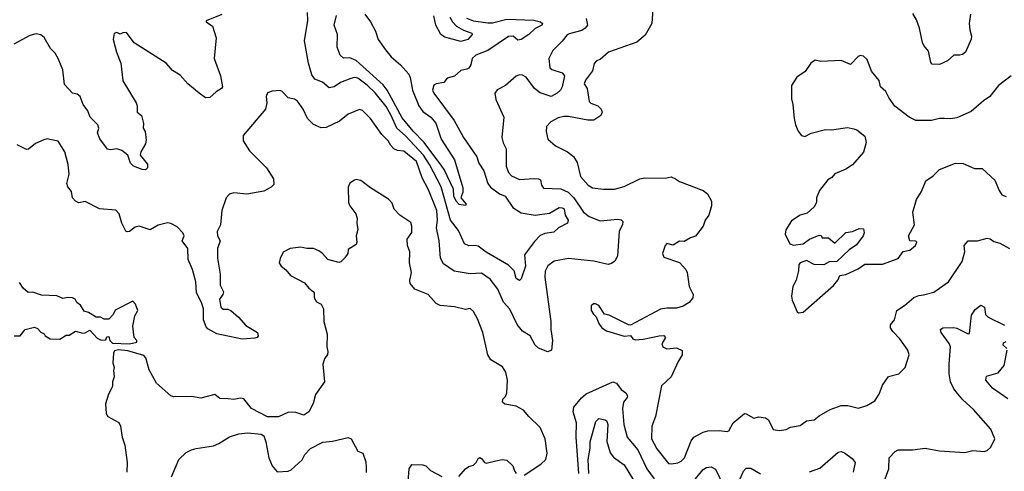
# Model space of a CAD drawing. Extents: x 1552033 to 1694788, y 811965 to 917215.
# Tile 400 of 632: x 1641212 to 1647424, y 845750 to 848599. Entities that reach past the tile are written whole.
import ezdxf

# ---------------------------------------------------------------- set-up
doc = ezdxf.new("R2010")
doc.units = 0

msp = doc.modelspace()

# ---------------------------------------------------------------- linework, layer by layer
at = {"layer": '0CON20XD'}
for points in [[(1642487, 848633), (1642388.3, 848591.7), (1642387.5, 848585), (1642428.3, 848558.3), (1642451.1, 848485), (1642438.9, 848355), (1642479.5, 848245), (1642491.5, 848175), (1642485, 848164.4), (1642451.9, 848145), (1642411.4, 848108.6), (1642385, 848107.1), (1642344.3, 848135), (1642272.9, 848195), (1642225, 848250), (1642175, 848277.8), (1642135, 848325.7), (1641933.2, 848453.2), (1641885, 848517.5), (1641863.6, 848516.4), (1641845, 848507.5), (1641825, 848517.5), (1641807, 848513), (1641802, 848475), (1641821.9, 848395), (1641850.5, 848325), (1641863.5, 848213.5), (1641946, 848075), (1641953.3, 848055), (1641952.5, 848015), (1641980, 847995), (1641992.5, 847945), (1641990, 847915), (1642002.9, 847892.9), (1642009.7, 847839.7), (1642005.7, 847815), (1641976.2, 847765), (1641971.2, 847745), (1642018.5, 847688.5), (1642017.7, 847665), (1642005, 847651.5), (1641985, 847653.1), (1641929.2, 847675), (1641910, 847695), (1641894, 847745), (1641856, 847775), (1641825.4, 847785.4), (1641785, 847778.6), (1641765, 847782.9), (1641717.3, 847847.3), (1641701.8, 847885), (1641710.8, 847915), (1641705.8, 847935), (1641656.2, 847985), (1641641.8, 848025), (1641611.4, 848065), (1641593.3, 848115), (1641575, 848130), (1641545, 848136), (1641495, 848190), (1641483.6, 848283.6), (1641455.6, 848355), (1641435, 848388.8), (1641406.9, 848416.9), (1641366.9, 848486.9), (1641345, 848504.5), (1641315, 848510.8), (1641275, 848500), (1641175, 848445.6)], [(1644030, 848610), (1644075, 848592.5), (1644165, 848579.3), (1644195, 848580.4), (1644285, 848602.2), (1644456.5, 848596.5), (1644498, 848585), (1644510, 848575), (1644506, 848565), (1644465, 848542.8), (1644424.1, 848505.9), (1644375, 848473.6), (1644355, 848469.4), (1644324.7, 848494.7), (1644295, 848494.2), (1644165, 848405.5), (1644090.8, 848375), (1644065.6, 848355), (1644057.8, 848315), (1644045, 848294.4), (1644033.8, 848286.2), (1643995, 848278.2), (1643955, 848243.5), (1643908.8, 848231.2), (1643887.3, 848202.7), (1643840, 848195), (1643824.1, 848185.9), (1643816.7, 848155), (1643824.2, 848135), (1643953.6, 847963.6), (1644012.6, 847855), (1644096.2, 847735), (1644108.2, 847695), (1644140.4, 847645), (1644166.4, 847565), (1644182.4, 847542.4), (1644239.6, 847499.6), (1644275.2, 847485.2), (1644322.5, 847415), (1644375, 847380.3), (1644465, 847365.4), (1644555, 847379.3), (1644615, 847413.3), (1644635, 847413.2), (1644647.2, 847405), (1644654, 847365), (1644671.5, 847335), (1644668.6, 847315), (1644611.4, 847285), (1644581.8, 847258.2), (1644525, 847250.6), (1644495, 847238.1), (1644459.4, 847200.6), (1644395.8, 847115), (1644402.5, 847045), (1644375, 846963.8), (1644365, 846952.9), (1644345, 846965.5), (1644331.2, 847015), (1644295, 847049.4), (1644155, 847131.8), (1644105, 847170), (1644085, 847174.5), (1644045, 847171.5), (1644019.2, 847185), (1643979.5, 847269.5), (1643929.7, 847335), (1643871.1, 847545), (1643798.4, 847685), (1643760.4, 847745), (1643646.7, 847866.7), (1643591.6, 847915), (1643556.2, 847993.8), (1643525, 848051.4), (1643455, 848137.2), (1643405, 848186.3), (1643345, 848230.4), (1643325, 848233.9), (1643302, 848228), (1643235, 848202.5), (1643195, 848175.6), (1643165, 848169.2), (1643122.5, 848205), (1643075, 848224.5), (1643055, 848250.8), (1643033.3, 848325), (1643009.3, 848465), (1643030.4, 848595), (1643028.1, 848645)], [(1643388.4, 848635), (1643425.2, 848585.2), (1643456.5, 848526.5), (1643474.1, 848475), (1643519.4, 848409.4), (1643556.5, 848365), (1643615.2, 848315.2), (1643666.3, 848255), (1643676.5, 848235), (1643691.2, 848155), (1643730, 848055), (1643755, 848020.4), (1643805, 847983.8), (1643836.6, 847946.6), (1643870.4, 847845), (1643954.6, 847715), (1644008.6, 847538.6), (1644008.5, 847511.5), (1643994.2, 847475), (1644028.1, 847435), (1644024.1, 847425.9), (1643985, 847434), (1643965, 847453.8), (1643951.7, 847485), (1643949.5, 847529.5), (1643890.2, 847655), (1643875.2, 847675), (1643763.8, 847825), (1643693.9, 847895), (1643625, 847979.8), (1643529.5, 848155), (1643505, 848188), (1643335, 848341.1), (1643295, 848358.2), (1643255, 848355.6), (1643234.5, 848375), (1643215, 848426.7), (1643216.7, 848505), (1643196.4, 848565), (1643210.7, 848625)], [(1645206.7, 848665), (1645201.2, 848575), (1645158.1, 848501.9), (1645105, 848458), (1644926.6, 848393.4), (1644875, 848348), (1644850.9, 848339.1), (1644836.8, 848323.2), (1644825, 848276.7), (1644781.9, 848218.1), (1644774.2, 848195), (1644792, 848165), (1644804.1, 848084.1), (1644815, 848073.3), (1644860, 848055), (1644880, 848035), (1644887.5, 848015), (1644877.5, 847995), (1644833.6, 847966.4), (1644796.4, 847966.4), (1644675, 847989.2), (1644645, 847989.2), (1644609.7, 847980.3), (1644563.3, 847955), (1644536.2, 847925), (1644534.1, 847894.1), (1644544, 847845), (1644592.4, 847802.4), (1644668.8, 847765), (1644705.4, 847735.4), (1644728.3, 847698.3), (1644750.6, 847610.6), (1644798.6, 847555), (1644825, 847537.8), (1644895, 847529.4), (1644965, 847530), (1645025, 847547.8), (1645125, 847594.4), (1645155, 847600.6), (1645285, 847598.6), (1645322.7, 847607.3), (1645349.2, 847595), (1645375, 847577.5), (1645525, 847521.9), (1645551.3, 847501.3), (1645577.5, 847455), (1645576.7, 847425), (1645560, 847365), (1645536.7, 847335), (1645523.6, 847296.4), (1645475, 847233.3), (1645445, 847223.8), (1645405, 847200), (1645375, 847202.5), (1645335, 847176.7), (1645293.9, 847186.1), (1645283.3, 847175), (1645266.7, 847125), (1645275, 847100), (1645375, 847066.7), (1645415, 847023.3), (1645424, 847005), (1645436.7, 846915), (1645461.2, 846865), (1645458.8, 846845), (1645436, 846815), (1645398.2, 846791.8), (1645355, 846779.6), (1645295, 846779.5), (1645255, 846772.5), (1645065, 846672.5), (1645053, 846673), (1644930, 846735), (1644901.7, 846741.7), (1644866.2, 846795), (1644845, 846806.2), (1644833, 846807), (1644817, 846793), (1644816.7, 846765), (1644831.4, 846741.4), (1644850, 846725), (1644865, 846682.5), (1644884, 846655), (1644915, 846636.2), (1645025, 846602.5), (1645065, 846607.5), (1645080, 846585), (1645095, 846579.2), (1645145, 846582.8), (1645245.4, 846605.4), (1645275.6, 846605.6), (1645286.7, 846595), (1645263.8, 846555), (1645270, 846535), (1645295, 846522.9), (1645355, 846528.6), (1645391.2, 846511.2), (1645392.5, 846485), (1645367, 846443), (1645322.5, 846345), (1645261.1, 846288.9), (1645223.3, 846095), (1645199.7, 846035), (1645198.5, 845955), (1645231.2, 845891.2), (1645305, 845800), (1645325, 845796.9), (1645365, 845803.1)], [(1647210.6, 848635), (1647202.5, 848575), (1647205.6, 848535), (1647217.8, 848495), (1647214.5, 848475.5), (1647178.1, 848395), (1647160, 848380), (1647143.6, 848376.4), (1647104.8, 848375.2), (1647065, 848339.1), (1647015, 848317.1), (1646968.8, 848318.8), (1646960, 848330), (1646945, 848400), (1646915.9, 848435.9), (1646908, 848455), (1646889.2, 848545), (1646869.1, 848599.1), (1646847.4, 848637.4)], [(1644786.3, 848606.3), (1644794.4, 848565.6), (1644779.2, 848545), (1644757.9, 848532.1), (1644679.2, 848510.8), (1644665, 848504.2), (1644635.4, 848464.6), (1644575.7, 848405), (1644551.1, 848355), (1644556.2, 848295), (1644568.9, 848285), (1644634.3, 848264.3), (1644648.6, 848245), (1644635, 848174.7), (1644624, 848155), (1644601.9, 848135), (1644564.3, 848114.3), (1644495, 848137.5), (1644459.2, 848165), (1644407.7, 848237.7), (1644385, 848249.5), (1644365, 848251.4), (1644345, 848244), (1644276.3, 848183.7), (1644225, 848157.5), (1644209.4, 848135), (1644215.6, 848095), (1644266.8, 847985), (1644254.5, 847855), (1644262.1, 847822.1), (1644281.1, 847785), (1644281.6, 847675), (1644295.3, 847635.3), (1644315, 847613.8), (1644365, 847591.8), (1644456.9, 847596.9), (1644485.4, 847595.4), (1644498.3, 847588.3), (1644504.4, 847554.4), (1644515.8, 847535.8), (1644625, 847531.8), (1644672.1, 847512.1), (1644708.8, 847475), (1644769.1, 847385), (1644805, 847357.3), (1644875, 847330.4), (1644985, 847340), (1645006.3, 847336.3), (1645017.1, 847325), (1645014.2, 847305), (1644993.8, 847265), (1644982.9, 847107.1), (1644966.7, 847075), (1644945, 847060), (1644925, 847054.2), (1644835, 847076.7), (1644675, 847091.8), (1644585, 847075.6), (1644543.8, 847046.2), (1644527.5, 847012.5), (1644524.6, 846975), (1644563.5, 846695), (1644563.3, 846645), (1644573.1, 846575), (1644566.7, 846515), (1644545, 846503.8), (1644485, 846525.8), (1644464.4, 846545), (1644431.9, 846605), (1644384.1, 846634.1), (1644350, 846675), (1644305, 846772.5), (1644265, 846818), (1644228.7, 846898.7), (1644181.1, 846961.1), (1644125, 847000.4), (1644055, 846995.5), (1643952.5, 847012.5), (1643885, 847058), (1643867.1, 847095), (1643859.2, 847205), (1643841.2, 847285), (1643847.7, 847335), (1643844.7, 847395.3), (1643791.9, 847525), (1643751.7, 847601.7), (1643714.6, 847705), (1643635, 847768.9), (1643595, 847773.5), (1643571.9, 847785), (1643553.1, 847805), (1643537.5, 847835), (1643497.3, 847875), (1643425.5, 847975), (1643375, 848027.1), (1643355, 848032.5), (1643285, 848004.2), (1643230.6, 847959.4), (1643145, 847918.8), (1643115, 847917.1), (1643065, 847937.8), (1643026.9, 847976.9), (1642999.5, 848035), (1642963.8, 848085), (1642945, 848098), (1642905, 848106.2), (1642867.1, 848147.1), (1642855, 848152.9), (1642805, 848148.8), (1642775, 848137.5), (1642766.2, 848115), (1642771.2, 848075), (1642762.5, 848035), (1642622.2, 847867.8), (1642621.4, 847835), (1642661.5, 847771.5), (1642681.8, 847751.8), (1642770, 847665), (1642813.1, 847595), (1642815, 847560), (1642798.3, 847541.7), (1642752.3, 847517.7), (1642645, 847498), (1642563.8, 847506.2), (1642535, 847497.5), (1642513.9, 847476.1), (1642487.5, 847395), (1642479.2, 847305), (1642457.6, 847262.4), (1642458.9, 847235), (1642475.8, 847205), (1642460, 847155), (1642459.4, 847095), (1642476.9, 846993.1), (1642476.2, 846925), (1642497.3, 846882.7), (1642494.2, 846865.8), (1642473.3, 846835), (1642480, 846785), (1642495, 846773.3), (1642525, 846773.8), (1642544.1, 846764.1), (1642592.7, 846722.7), (1642639.5, 846669.5), (1642713.3, 846625), (1642717.5, 846605), (1642710, 846595), (1642695, 846590), (1642615, 846583.8), (1642455, 846616.7), (1642399.3, 846649.3), (1642388.3, 846661.7), (1642372, 846705), (1642372, 846775), (1642360, 846815), (1642326.9, 846875), (1642323.1, 846945), (1642303.1, 847023.1), (1642275.8, 847085.8), (1642272.5, 847155), (1642236.2, 847205), (1642248.8, 847235), (1642242, 847255), (1642205, 847292), (1642165, 847314), (1642145, 847318), (1642085, 847302), (1642035, 847273.8), (1641965, 847295.7), (1641940.2, 847289.8), (1641905, 847263.8), (1641890.7, 847260.7), (1641882.5, 847265), (1641856.7, 847315), (1641840, 847375), (1641818.3, 847398.3), (1641715, 847406), (1641625, 847451.2), (1641585, 847443.8), (1641565, 847454), (1641546, 847475), (1641538, 847515), (1641515.5, 847545.5), (1641509.4, 847565), (1641524.2, 847625), (1641517.8, 847685), (1641495.8, 847765.8), (1641455, 847833.8), (1641403.1, 847843.1), (1641385, 847846.7), (1641365, 847842), (1641311.7, 847818.3), (1641267.3, 847782.7), (1641255, 847780), (1641195, 847809.2)], [(1643926.5, 848615), (1643942.4, 848585), (1643967.7, 848557.7), (1644012.6, 848532.6), (1644063.8, 848515), (1644067.5, 848505), (1644038.5, 848475), (1643995, 848462.1), (1643895, 848488.4), (1643868.8, 848505), (1643837.1, 848565), (1643825, 848623.6)], [(1647467.5, 848245), (1647386.7, 848185), (1647332, 848115), (1647292, 848088), (1647215, 848020), (1647125, 847980.8), (1647085.5, 847974.5), (1647046.2, 847976.2), (1647015, 847976.7), (1646965, 847964.3), (1646865, 847964), (1646823.3, 847985), (1646734.3, 848054.3), (1646698, 848105), (1646677.1, 848147.1), (1646642.5, 848175), (1646634, 848215), (1646586.2, 848275), (1646557.7, 848347.7), (1646535, 848370), (1646515, 848373.3), (1646502.7, 848367.3), (1646453, 848317), (1646395, 848342.5), (1646265.4, 848335.4), (1646230, 848345), (1646203.8, 848325), (1646167.5, 848272.5), (1646115, 848237.5), (1646082, 848185), (1646080.9, 848100.9), (1646090, 848065), (1646097.5, 847975), (1646106, 847935), (1646123.8, 847895), (1646145, 847868.8), (1646165, 847863.3), (1646205, 847883.3), (1646295, 847906.7), (1646333.6, 847903.6), (1646435, 847918.8), (1646475, 847911.2), (1646492.5, 847905), (1646543.6, 847863.6), (1646553.3, 847825), (1646535, 847762.5), (1646465.6, 847684.4), (1646425, 847656), (1646355, 847626.2), (1646335, 847603.3), (1646310.5, 847589.5), (1646257.5, 847522.5), (1646240, 847475), (1646240, 847445), (1646225, 847417.5), (1646180.7, 847379.3), (1646135, 847366.2), (1646080.7, 847329.3), (1646045, 847272.5), (1646042, 847245), (1646070, 847185), (1646095, 847176.7), (1646155, 847184.2), (1646195, 847213.8), (1646255, 847240), (1646268.3, 847238.3), (1646275, 847222.5), (1646315, 847222.5), (1646355, 847190), (1646425, 847257.5), (1646467, 847263), (1646508.3, 847281.7), (1646535, 847280), (1646540, 847255), (1646533.3, 847235), (1646491.7, 847178.3), (1646445, 847146.7), (1646367, 847073), (1646318.3, 847071.7), (1646285, 847053.3), (1646223.6, 847053.6), (1646175, 847080), (1646135, 847066), (1646128, 847055), (1646126, 847015), (1646110, 846955), (1646090, 846915), (1646082, 846855), (1646085, 846830), (1646117.5, 846755), (1646125, 846750)], [(1646125, 846750), (1646155, 846754.2), (1646347.2, 846922.8), (1646374.2, 846955), (1646385.8, 846984.2), (1646425, 846992.5), (1646502.9, 847027.1), (1646544.3, 847055.7), (1646655, 847057.5), (1646755, 847091.9), (1646785, 847136), (1646827.5, 847145), (1646863.3, 847175), (1646872.5, 847195), (1646865, 847202.5), (1646827.5, 847205), (1646820, 847235), (1646856.9, 847305), (1646846.1, 847383.9), (1646870, 847465), (1646902, 847515), (1646928.3, 847581.7), (1646975.5, 847614.5), (1647015.6, 847654.4), (1647115, 847693.8), (1647165, 847691.2), (1647235, 847660), (1647285, 847660), (1647365, 847586.2), (1647392.3, 847522.3), (1647408.6, 847495), (1647435, 847483.8)], [(1644395, 845726), (1644500, 845795), (1644531.2, 845825), (1644540.8, 845865), (1644528.1, 845955), (1644495, 846026.7), (1644424, 846095), (1644391.2, 846135), (1644345, 846160), (1644273.2, 846173.2), (1644258.8, 846185), (1644260.8, 846205), (1644277.3, 846222.7), (1644285.5, 846245), (1644289.4, 846325), (1644278.6, 846375), (1644258.9, 846408.9), (1644185, 846453.8), (1644165, 846483.8), (1644134.6, 846625), (1644101.2, 846711.2), (1644075, 846758), (1644055, 846776.7), (1644025, 846770), (1643955, 846788), (1643865, 846796.9), (1643838.7, 846808.7), (1643789.2, 846865), (1643705, 846898.8), (1643676, 846935), (1643674, 846955), (1643684.2, 847005), (1643670.6, 847065), (1643674.4, 847135), (1643658.1, 847175), (1643655.8, 847214.2), (1643685, 847257.5), (1643686.3, 847296.3), (1643680.2, 847320.2), (1643610, 847365), (1643575, 847403.3), (1643561.2, 847441.2), (1643537.9, 847467.9), (1643425, 847538), (1643365, 847583.8), (1643335, 847590), (1643325, 847586.7), (1643295, 847567.5), (1643283.6, 847543.6), (1643285.6, 847445), (1643294.1, 847424.1), (1643332.2, 847375), (1643342, 847345), (1643339.2, 847315), (1643346.2, 847275), (1643333.8, 847235), (1643340, 847195), (1643335, 847180), (1643285, 847150), (1643282.5, 847125), (1643263.6, 847096.4), (1643238.3, 847071.7), (1643225, 847066.7), (1643155, 847086.7), (1643123.3, 847125), (1643099.3, 847140.7), (1643065, 847156), (1643024.1, 847155.9), (1642985, 847164.2), (1642917.5, 847155), (1642875, 847132.5), (1642855, 847092.5), (1642849.4, 847065), (1642860.6, 847045), (1642891.1, 847021.1), (1642920.9, 846985), (1643008.3, 846938.3), (1643035.7, 846905), (1643064, 846885), (1643070.8, 846875), (1643068.8, 846848.8), (1643074, 846835), (1643085, 846820), (1643114.2, 846804.2), (1643128, 846775), (1643131.2, 846695), (1643151.2, 846615), (1643150, 846535), (1643156.2, 846505), (1643153.9, 846486.1), (1643135, 846460), (1643123.8, 846425), (1643136, 846315), (1643078.8, 846235), (1643063, 846177), (1643036, 846125), (1643005, 846102.9), (1642955, 846120.5), (1642907.4, 846122.6), (1642845, 846094.2), (1642775, 846094.2), (1642675, 846146.7), (1642625, 846206), (1642605, 846211.2), (1642563.6, 846203.6), (1642526.2, 846206.2), (1642475, 846210), (1642443.6, 846233.6), (1642355, 846211.2), (1642295, 846222), (1642185, 846220), (1642165, 846226.7), (1642076, 846306), (1642029.3, 846389.3), (1642008, 846465), (1641995, 846481.2), (1641895, 846509.2), (1641835, 846516.2), (1641810.7, 846509.3), (1641803.3, 846495), (1641800, 846435), (1641807.5, 846405), (1641803.3, 846385), (1641807.5, 846345), (1641797.5, 846315), (1641797.5, 846285), (1641772.7, 846237.3), (1641753.6, 846176.4), (1641757.5, 846115), (1641767.5, 846095), (1641837, 846057), (1641848.8, 846035), (1641858, 845965), (1641875.7, 845915), (1641889.5, 845805), (1641888.6, 845745)], [(1645365, 845803.1), (1645385, 845813.1), (1645405.3, 845834.7), (1645447.4, 845942.6), (1645465.5, 845964.5), (1645523.7, 845996.3), (1645554.5, 846005.5), (1645625, 846008.1), (1645675, 846000), (1645685, 846005.7), (1645714.1, 846055.9), (1645785, 846113.8), (1645795, 846113.3), (1645844.1, 846084.1), (1645875, 846094.2), (1645917.5, 846087.5), (1645936.7, 846075), (1645965, 846012.5), (1646005, 846006.2), (1646047, 846013), (1646075, 846028), (1646135, 846038.8), (1646175, 846068.8), (1646225, 846074), (1646255, 846098.8), (1646325, 846140), (1646395, 846164), (1646435.8, 846165.8), (1646505, 846148.6), (1646556.7, 846165), (1646606.2, 846195), (1646634.3, 846235.7), (1646655, 846293.3), (1646693, 846347), (1646757.5, 846365), (1646798.8, 846405), (1646823.9, 846483.9), (1646814.4, 846514.4), (1646765.7, 846585), (1646721.1, 846631.1), (1646706.9, 846655), (1646705.7, 846674.3), (1646732, 846705), (1646745.7, 846764.3), (1646795, 846795.8), (1646852.6, 846847.4), (1646885, 846860), (1646915, 846862.2), (1646979.8, 846880.2), (1647072.5, 846945), (1647157.3, 847072.7), (1647174.2, 847135), (1647170, 847175), (1647195, 847203.8), (1647255, 847203.1), (1647315, 847220), (1647335, 847216.7), (1647358.8, 847198.8), (1647395, 847188.8), (1647456.2, 847155)], [(1641905, 846554.2), (1641950, 846565), (1641950, 846575), (1641933.3, 846595), (1641926.7, 846665), (1641938.3, 846731.7), (1641957.5, 846765), (1641942.5, 846805), (1641925, 846822.5), (1641815, 846767.5), (1641800.7, 846739.3), (1641775, 846710), (1641745, 846710), (1641721.7, 846721.7), (1641695, 846722.5), (1641645, 846752.5), (1641619.3, 846759.3), (1641595, 846797.5), (1641572.5, 846815), (1641562.5, 846835), (1641545, 846843.8), (1641515, 846847.1), (1641485, 846839.4), (1641446.4, 846856.4), (1641350.5, 846860.5), (1641295, 846880), (1641265, 846877.5), (1641233.3, 846905), (1641211.7, 846941.7)], [(1647120.5, 846250.5), (1647105, 846270), (1647084.7, 846314.7), (1647076.2, 846363.8), (1647075.3, 846425), (1647085.3, 846535.3), (1647076.5, 846556.5), (1647025.7, 846625), (1647022, 846645), (1647035.8, 846654.2), (1647105, 846656.4), (1647125, 846652.5), (1647195, 846618), (1647205, 846618.8), (1647216.6, 846735), (1647239.8, 846770.2), (1647275, 846798.6), (1647299.2, 846785), (1647305, 846740), (1647322.4, 846722.4), (1647425, 846672.7)], [(1641177.5, 846605), (1641215, 846604.2), (1641246.4, 846643.6), (1641305, 846658.8), (1641325, 846650), (1641345, 846627.5), (1641366.4, 846616.4), (1641373.6, 846603.6), (1641405, 846586.2), (1641465, 846584.5), (1641505, 846608.8), (1641525, 846608.8), (1641565, 846633.3), (1641610.7, 846620.7), (1641625, 846622.5), (1641655, 846640), (1641700.7, 846590.7), (1641725, 846577.5), (1641755, 846580), (1641761.7, 846598.3), (1641775, 846600), (1641780, 846575), (1641798.3, 846558.3), (1641905, 846554.2)], [(1647446.6, 846206.6), (1647349.6, 846275), (1647307.1, 846325), (1647310.7, 846349.3), (1647385, 846371.4), (1647422.5, 846417.5), (1647441.2, 846515)], [(1647440, 846525), (1647417.5, 846545), (1647418.9, 846561.1), (1647435, 846568.3)], [(1644740.4, 845735), (1644729.4, 845880.6), (1644722.7, 845965), (1644724.1, 846055), (1644703.3, 846125), (1644708.2, 846155), (1644756.2, 846213.8), (1644785, 846237.9), (1644955, 846315.3), (1644976.7, 846305), (1645006, 846266), (1645036.4, 846245), (1645046.1, 846226.1), (1645045, 846214.4), (1645021.6, 846185), (1645014.7, 846145), (1645023.8, 846045), (1645043.9, 845965), (1645112.3, 845885), (1645167.6, 845765), (1645215, 845701.8)], [(1646665.8, 845685), (1646695.5, 845764.5), (1646697.1, 845835), (1646735.5, 845874.5), (1646755, 845885.8), (1646845, 845884.4), (1646924.5, 845895.5), (1647015, 845878.5), (1647175, 845867.5), (1647225, 845882), (1647296.1, 845873.9), (1647315, 845880), (1647338.8, 845901.2), (1647363.8, 845955), (1647338.8, 846015), (1647229.8, 846139.8), (1647161.3, 846201.3), (1647120.5, 846250.5)], [(1644802.1, 845735), (1644798.2, 845825), (1644810.9, 845895), (1644811.4, 845935), (1644846.1, 846063.9), (1644865, 846081.9), (1644905, 846074.6), (1644917, 846067), (1644923.1, 846045), (1644916.9, 845936.9), (1644936.4, 845866.4), (1644958.7, 845838.7), (1645025, 845790.5), (1645106.8, 845655)], [(1642169.1, 845715), (1642215, 845824), (1642262.1, 845867.9), (1642295, 845884.2), (1642325.7, 845894.3), (1642435, 845910.5), (1642468.8, 845925), (1642535, 845967.1), (1642595, 845986.2), (1642648.3, 845991.7), (1642734.5, 845984.5), (1642752.7, 845972.7), (1642765.3, 845935.3), (1642783.1, 845835), (1642805, 845783.3), (1642837, 845747), (1642905, 845751.2), (1642925, 845760), (1642995, 845821.2), (1643011.2, 845855), (1643046, 845894), (1643125, 845933.3), (1643185, 845940), (1643285, 845963.3), (1643303.6, 845953.6), (1643345, 845877.5), (1643377.5, 845865), (1643395, 845810), (1643398, 845775), (1643397.7, 845742.3)], [(1643982.7, 845717.3), (1644024.1, 845765.9), (1644045, 845780), (1644075, 845789.2), (1644091.4, 845805), (1644105, 845831.2), (1644115, 845836.2), (1644125, 845831.2), (1644144, 845805), (1644155, 845802), (1644216.1, 845816.1), (1644255, 845824.4), (1644285, 845820), (1644324, 845785), (1644332.7, 845752.7), (1644345, 845736.2)], [(1646195, 845746.8), (1646259.6, 845770.4), (1646375, 845871.2), (1646395, 845874.6), (1646415, 845865.4), (1646465, 845830), (1646482, 845805), (1646471.1, 845745)], [(1643660, 845655), (1643668.8, 845765), (1643685, 845792.5), (1643755, 845790), (1643775, 845783.3), (1643804.4, 845754.4), (1643875, 845716.2)], [(1645455, 845676), (1645525, 845760.6), (1645545, 845774.4), (1645575, 845777.8), (1645602.8, 845762.8), (1645655, 845653.8)], [(1645735, 845648.8), (1645779.4, 845750.6), (1645795, 845770), (1645825, 845769.4), (1645885, 845733.3)]]:
    msp.add_lwpolyline(points, dxfattribs=at)

doc.saveas('drawing.dxf')
